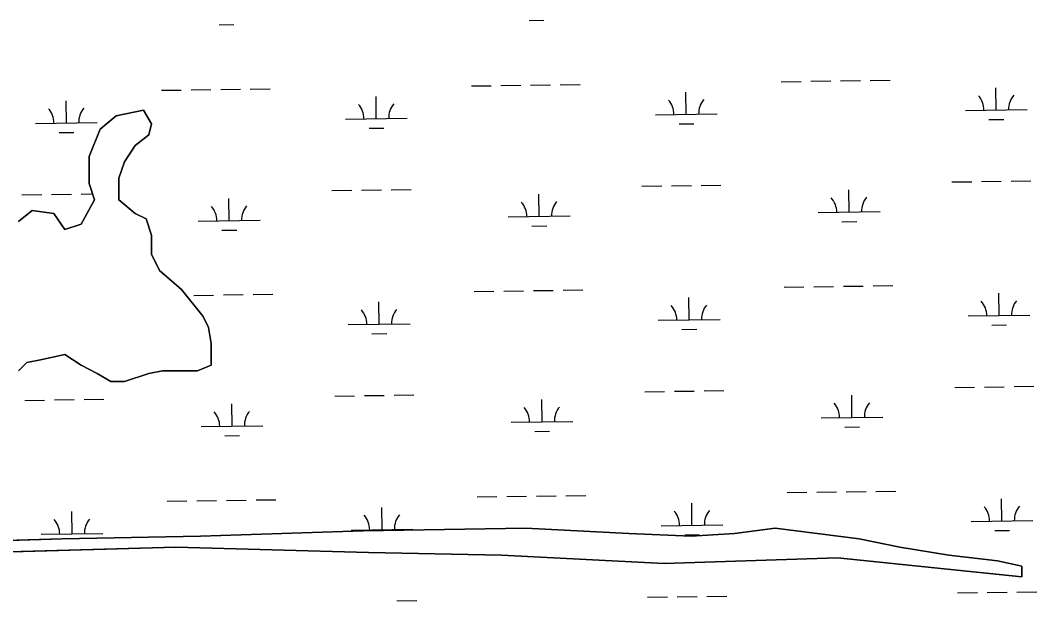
# Model space of a CAD drawing. Extents: x 3767014 to 3805179, y 361544 to 387384.
# Drawn here: x 3771590 to 3773235, y 367914 to 368853 of the extents above; entities that cross this region are included whole.
import ezdxf

# ---------------------------------------------------------------- set-up
doc = ezdxf.new("R2010")
doc.units = 0
doc.layers.add('V-TOPO-SHOR', color=7, linetype='Continuous')
doc.layers.add('V-WETL-SWMP', color=7, linetype='Continuous')

msp = doc.modelspace()

# ---------------------------------------------------------------- linework, layer by layer
at = {"layer": 'V-TOPO-SHOR'}
for points in [[(3771587.19, 368285.927), (3771600.361, 368299.106), (3771622.313, 368303.498), (3771661.826, 368312.284), (3771688.168, 368294.713), (3771714.51, 368281.534), (3771736.462, 368268.355), (3771758.414, 368268.355), (3771797.927, 368281.534), (3771819.879, 368285.927), (3771876.953, 368285.927), (3771898.905, 368294.713), (3771898.905, 368329.856), (3771894.515, 368356.214), (3771885.734, 368373.786), (3771850.611, 368417.716), (3771815.488, 368448.467), (3771802.317, 368474.825), (3771802.317, 368505.576), (3771793.536, 368531.934), (3771775.975, 368540.72), (3771749.633, 368562.684), (3771749.633, 368597.828), (3771758.414, 368624.186), (3771775.975, 368650.544), (3771797.927, 368668.116), (3771802.317, 368685.688), (3771789.146, 368707.653), (3771745.243, 368698.867), (3771718.901, 368676.902), (3771701.339, 368632.972), (3771701.339, 368589.042), (3771710.12, 368562.684)], [(3771710.12, 368562.684), (3771688.168, 368523.148), (3771661.826, 368514.362), (3771644.265, 368540.72), (3771609.142, 368545.112), (3771587.19, 368527.541)], [(3771237.947, 367971.803), (3771293.037, 367978.418), (3771385.234, 367987.204), (3771841.83, 368000.383), (3772153.545, 367991.597), (3772368.672, 367987.204), (3772632.093, 367974.025), (3772913.076, 367982.811), (3773211.619, 367952.06), (3773211.619, 367969.632), (3773172.106, 367978.418), (3773093.08, 367987.204), (3773014.054, 368000.383), (3772948.198, 368013.562), (3772812.097, 368031.134), (3772746.242, 368022.348), (3772675.997, 368017.955), (3772575.019, 368022.348), (3772408.185, 368031.134), (3772144.764, 368026.741), (3771881.343, 368017.955), (3771657.436, 368013.562), (3771345.721, 368004.776), (3771237.636, 367994.944)]]:
    msp.add_lwpolyline(points, dxfattribs=at)
at = {"layer": 'V-WETL-SWMP'}
for p, q in [((3771911.656, 368845.957), (3771935.654, 368846.29)), ((3772413.516, 368852.928), (3772437.513, 368853.262)), ((3772320.134, 368746.981), (3772352.131, 368747.426)), ((3772368.13, 368747.648), (3772400.127, 368748.092)), ((3772416.125, 368748.315), (3772448.122, 368748.759)), ((3772464.12, 368748.981), (3772496.117, 368749.426)), ((3772821.994, 368753.953), (3772853.991, 368754.397)), ((3772869.989, 368754.619), (3772901.986, 368755.064)), ((3772917.985, 368755.286), (3772949.982, 368755.73)), ((3772965.98, 368755.953), (3772997.977, 368756.397)), ((3773169.981, 368708.04), (3773169.481, 368744.036)), ((3771818.275, 368740.01), (3771850.272, 368740.454)), ((3771866.27, 368740.676), (3771898.267, 368741.121)), ((3771914.266, 368741.343), (3771946.262, 368741.788)), ((3771962.261, 368742.01), (3771994.258, 368742.454)), ((3772166.262, 368694.097), (3772165.762, 368730.093)), ((3772668.122, 368701.068), (3772667.622, 368737.065)), ((3771664.403, 368687.125), (3771663.902, 368723.122)), ((3771718.901, 368676.902), (3771745.243, 368698.867)), ((3771745.243, 368698.867), (3771789.146, 368707.653)), ((3771789.146, 368707.653), (3771802.317, 368685.688)), ((3772116.267, 368693.402), (3772216.257, 368694.791)), ((3772618.126, 368700.374), (3772718.117, 368701.763)), ((3773119.986, 368707.345), (3773219.976, 368708.734)), ((3771614.407, 368686.431), (3771714.398, 368687.82)), ((3771802.317, 368685.688), (3771797.927, 368668.116)), ((3772154.478, 368678.501), (3772178.475, 368678.834)), ((3772656.337, 368685.472), (3772680.335, 368685.805)), ((3773158.197, 368692.443), (3773182.194, 368692.777)), ((3771652.618, 368671.529), (3771676.616, 368671.862)), ((3771701.339, 368632.972), (3771718.901, 368676.902)), ((3771797.927, 368668.116), (3771775.975, 368650.544)), ((3771775.975, 368650.544), (3771758.414, 368624.186)), ((3771701.339, 368589.042), (3771701.339, 368632.972)), ((3771758.414, 368624.186), (3771749.633, 368597.828)), ((3771749.633, 368597.828), (3771749.633, 368562.684)), ((3771710.12, 368562.684), (3771701.339, 368589.042)), ((3772190.455, 368578.99), (3772222.452, 368579.434)), ((3772596.324, 368584.628), (3772628.321, 368585.072)), ((3772644.319, 368585.294), (3772676.316, 368585.739)), ((3772692.315, 368585.961), (3772724.312, 368586.406)), ((3773098.184, 368591.599), (3773130.181, 368592.044)), ((3773146.179, 368592.266), (3773178.176, 368592.71)), ((3773194.174, 368592.933), (3773226.171, 368593.377)), ((3771592.605, 368570.685), (3771624.602, 368571.129)), ((3771640.6, 368571.352), (3771672.597, 368571.796)), ((3771688.168, 368523.148), (3771710.12, 368562.684)), ((3771688.596, 368572.018), (3771706.926, 368572.273)), ((3771749.633, 368562.684), (3771775.975, 368540.72)), ((3771928.062, 368528.91), (3771927.561, 368564.907)), ((3772094.465, 368577.656), (3772126.461, 368578.101)), ((3772142.46, 368578.323), (3772174.457, 368578.767)), ((3772429.921, 368535.882), (3772429.421, 368571.878)), ((3772931.781, 368542.853), (3772931.281, 368578.85)), ((3771587.19, 368527.541), (3771609.142, 368545.112)), ((3771609.142, 368545.112), (3771644.265, 368540.72)), ((3771644.265, 368540.72), (3771661.826, 368514.362)), ((3771775.975, 368540.72), (3771793.536, 368531.934)), ((3771793.536, 368531.934), (3771802.317, 368505.576)), ((3772379.926, 368535.187), (3772479.916, 368536.576)), ((3772881.786, 368542.159), (3772981.776, 368543.548)), ((3771661.826, 368514.362), (3771688.168, 368523.148)), ((3771878.066, 368528.216), (3771978.057, 368529.605)), ((3771916.277, 368513.314), (3771940.275, 368513.647)), ((3772418.137, 368520.285), (3772442.134, 368520.619)), ((3772919.996, 368527.257), (3772943.994, 368527.59)), ((3771802.317, 368505.576), (3771802.317, 368474.825)), ((3771802.317, 368474.825), (3771815.488, 368448.467)), ((3771815.488, 368448.467), (3771850.611, 368417.716)), ((3771850.611, 368417.716), (3771885.734, 368373.786)), ((3772324.755, 368414.338), (3772356.752, 368414.783)), ((3772372.751, 368415.005), (3772404.747, 368415.449)), ((3772420.746, 368415.672), (3772452.743, 368416.116)), ((3772468.741, 368416.338), (3772500.738, 368416.783)), ((3772826.615, 368421.31), (3772858.612, 368421.754)), ((3772874.61, 368421.976), (3772906.607, 368422.421)), ((3772922.606, 368422.643), (3772954.602, 368423.088)), ((3772970.601, 368423.31), (3773002.598, 368423.754)), ((3771870.891, 368408.033), (3771902.888, 368408.478)), ((3771918.886, 368408.7), (3771950.883, 368409.145)), ((3771966.882, 368409.367), (3771998.879, 368409.811)), ((3772672.742, 368368.425), (3772672.242, 368404.422)), ((3773174.602, 368375.397), (3773174.102, 368411.393)), ((3772170.883, 368361.454), (3772170.383, 368397.45)), ((3771885.734, 368373.786), (3771894.515, 368356.214)), ((3772622.747, 368367.731), (3772722.738, 368369.12)), ((3773124.607, 368374.702), (3773224.597, 368376.091)), ((3771894.515, 368356.214), (3771898.905, 368329.856)), ((3772120.888, 368360.759), (3772220.878, 368362.148)), ((3772660.958, 368352.829), (3772684.956, 368353.162)), ((3773162.818, 368359.801), (3773186.815, 368360.134)), ((3772159.098, 368345.858), (3772183.096, 368346.191)), ((3771898.905, 368329.856), (3771898.905, 368294.713)), ((3771622.313, 368303.498), (3771600.361, 368299.106)), ((3771661.826, 368312.284), (3771622.313, 368303.498)), ((3771688.168, 368294.713), (3771661.826, 368312.284)), ((3771600.361, 368299.106), (3771587.19, 368285.927)), ((3771714.51, 368281.534), (3771688.168, 368294.713)), ((3771819.879, 368285.927), (3771797.927, 368281.534)), ((3771876.953, 368285.927), (3771819.879, 368285.927)), ((3771898.905, 368294.713), (3771876.953, 368285.927)), ((3771736.462, 368268.355), (3771714.51, 368281.534)), ((3771758.414, 368268.355), (3771736.462, 368268.355)), ((3771797.927, 368281.534), (3771758.414, 368268.355)), ((3772600.945, 368251.985), (3772632.942, 368252.429)), ((3772648.94, 368252.651), (3772680.937, 368253.096)), ((3772696.936, 368253.318), (3772728.933, 368253.763)), ((3773102.804, 368258.956), (3773134.801, 368259.401)), ((3773150.8, 368259.623), (3773182.797, 368260.067)), ((3773198.795, 368260.29), (3773230.792, 368260.734)), ((3771597.226, 368238.042), (3771629.223, 368238.486)), ((3771645.221, 368238.709), (3771677.218, 368239.153)), ((3771693.216, 368239.375), (3771725.213, 368239.82)), ((3772099.085, 368245.013), (3772131.082, 368245.458)), ((3772147.081, 368245.68), (3772179.078, 368246.125)), ((3772195.076, 368246.347), (3772227.073, 368246.791)), ((3772434.542, 368203.239), (3772434.042, 368239.235)), ((3772936.402, 368210.21), (3772935.901, 368246.207)), ((3771932.682, 368196.267), (3771932.182, 368232.264)), ((3772384.547, 368202.544), (3772484.537, 368203.933)), ((3772886.406, 368209.516), (3772986.397, 368210.905)), ((3771882.687, 368195.573), (3771982.678, 368196.962)), ((3772422.757, 368187.643), (3772446.755, 368187.976)), ((3772924.617, 368194.614), (3772948.615, 368194.947)), ((3771920.898, 368180.671), (3771944.896, 368181.004)), ((3772831.236, 368088.667), (3772863.233, 368089.111)), ((3772879.231, 368089.333), (3772911.228, 368089.778)), ((3772927.226, 368090), (3772959.223, 368090.445)), ((3772975.222, 368090.667), (3773007.219, 368091.111)), ((3771827.516, 368074.724), (3771859.513, 368075.168)), ((3771875.512, 368075.391), (3771907.509, 368075.835)), ((3771923.507, 368076.057), (3771955.504, 368076.502)), ((3771971.503, 368076.724), (3772003.499, 368077.168)), ((3772329.376, 368081.695), (3772361.373, 368082.14)), ((3772377.371, 368082.362), (3772409.368, 368082.806)), ((3772425.367, 368083.029), (3772457.364, 368083.473)), ((3772473.362, 368083.695), (3772505.359, 368084.14)), ((3772677.363, 368035.782), (3772676.863, 368071.779)), ((3773179.223, 368042.754), (3773178.723, 368078.75)), ((3771673.644, 368021.839), (3771673.144, 368057.836)), ((3772175.504, 368028.811), (3772175.004, 368064.807)), ((3772627.368, 368035.088), (3772727.358, 368036.477)), ((3773129.228, 368042.059), (3773229.218, 368043.448)), ((3771623.649, 368021.145), (3771723.639, 368022.534)), ((3771881.343, 368017.955), (3772144.764, 368026.741)), ((3772125.509, 368028.116), (3772225.499, 368029.505)), ((3772144.764, 368026.741), (3772408.185, 368031.134)), ((3772408.185, 368031.134), (3772575.019, 368022.348)), ((3772575.019, 368022.348), (3772675.997, 368017.955)), ((3772665.579, 368020.186), (3772689.576, 368020.52)), ((3772675.997, 368017.955), (3772746.242, 368022.348)), ((3772746.242, 368022.348), (3772812.097, 368031.134)), ((3772812.097, 368031.134), (3772948.198, 368013.562)), ((3773167.438, 368027.158), (3773191.436, 368027.491)), ((3771345.721, 368004.776), (3771657.436, 368013.562)), ((3771657.436, 368013.562), (3771881.343, 368017.955)), ((3772948.198, 368013.562), (3773014.054, 368000.383)), ((3771841.83, 368000.383), (3771385.234, 367987.204)), ((3772153.545, 367991.597), (3771841.83, 368000.383)), ((3772368.672, 367987.204), (3772153.545, 367991.597)), ((3772632.093, 367974.025), (3772368.672, 367987.204)), ((3773014.054, 368000.383), (3773093.08, 367987.204)), ((3773093.08, 367987.204), (3773172.106, 367978.418)), ((3772913.076, 367982.811), (3772632.093, 367974.025)), ((3773211.619, 367952.06), (3772913.076, 367982.811)), ((3773172.106, 367978.418), (3773211.619, 367969.632)), ((3773211.619, 367969.632), (3773211.619, 367952.06)), ((3772701.556, 367920.675), (3772733.553, 367921.12)), ((3773107.425, 367926.313), (3773139.422, 367926.758)), ((3773155.421, 367926.98), (3773187.418, 367927.425)), ((3773203.416, 367927.647), (3773235.413, 367928.091)), ((3772199.697, 367913.704), (3772231.694, 367914.148)), ((3772605.566, 367919.342), (3772637.563, 367919.786)), ((3772653.561, 367920.009), (3772685.558, 367920.453))]:
    msp.add_line(p, q, dxfattribs=at)
for centre, start, end in [((3773114.737, 368707.747), 0.024037, 41.567696), ((3773225.212, 368709.282), 140.024034, 181.567693), ((3771719.634, 368688.367), 140.024034, 181.567693), ((3772111.018, 368693.804), 0.024037, 41.567696), ((3772221.493, 368695.339), 140.024034, 181.567693), ((3772612.877, 368700.776), 0.024037, 41.567696), ((3772723.353, 368702.31), 140.024034, 181.567693), ((3771609.158, 368686.833), 0.024037, 41.567696), ((3772876.536, 368542.561), 0.024037, 41.567696), ((3772987.012, 368544.095), 140.024034, 181.567693), ((3771872.817, 368528.618), 0.024037, 41.567696), ((3771983.293, 368530.152), 140.024034, 181.567693), ((3772374.677, 368535.589), 0.024037, 41.567696), ((3772485.152, 368537.124), 140.024034, 181.567693), ((3773119.358, 368375.104), 0.024037, 41.567696), ((3773229.833, 368376.639), 140.024034, 181.567693), ((3772115.639, 368361.161), 0.024037, 41.567696), ((3772226.114, 368362.696), 140.024034, 181.567693), ((3772617.498, 368368.133), 0.024037, 41.567696), ((3772727.973, 368369.667), 140.024034, 181.567693), ((3772991.633, 368211.452), 140.024034, 181.567693), ((3771877.438, 368195.975), 0.024037, 41.567696), ((3771987.913, 368197.509), 140.024034, 181.567693), ((3772379.298, 368202.946), 0.024037, 41.567696), ((3772489.773, 368204.481), 140.024034, 181.567693), ((3772881.157, 368209.918), 0.024037, 41.567696), ((3772230.735, 368030.053), 140.024034, 181.567693), ((3772622.119, 368035.49), 0.024037, 41.567696), ((3772732.594, 368037.024), 140.024034, 181.567693), ((3773123.979, 368042.461), 0.024037, 41.567696), ((3773234.454, 368043.996), 140.024034, 181.567693), ((3771618.4, 368021.547), 0.024037, 41.567696), ((3771728.875, 368023.082), 140.024034, 181.567693), ((3772120.26, 368028.518), 0.024037, 41.567696)]:
    msp.add_arc(centre, 35.246, start, end, dxfattribs=at)

doc.saveas('drawing.dxf')
